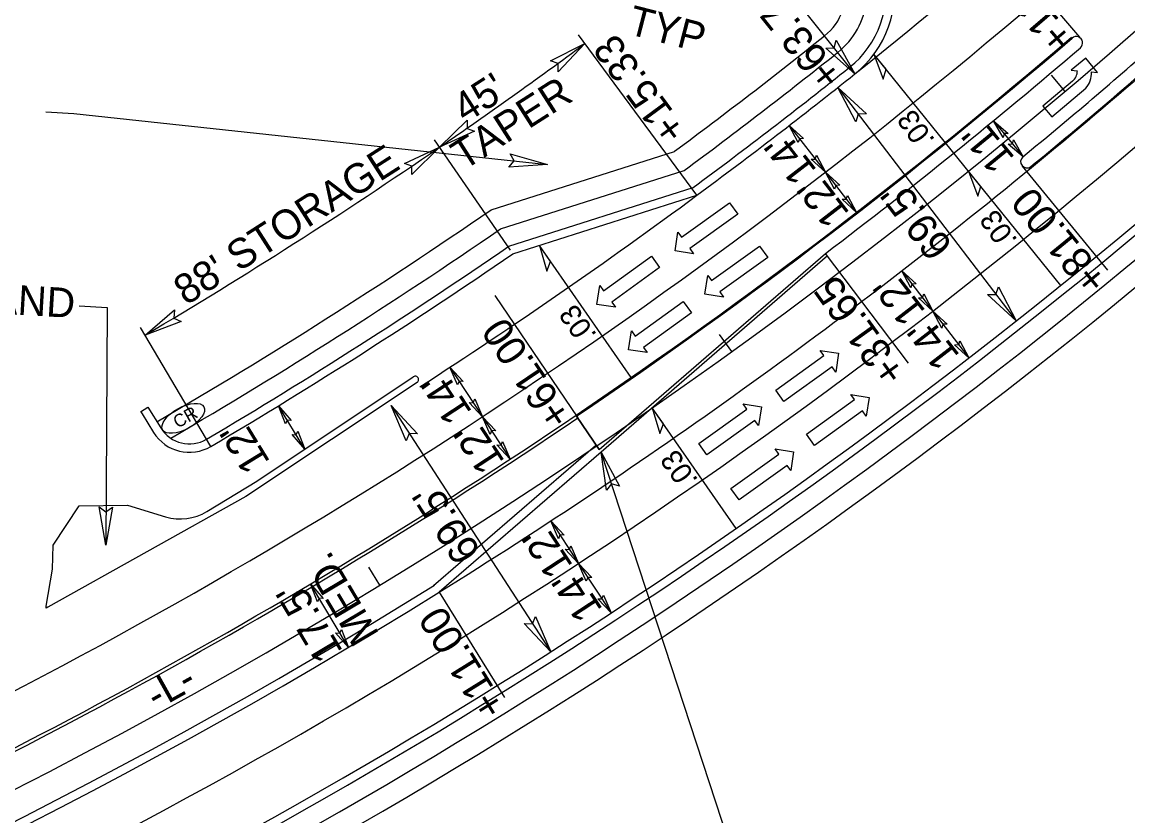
# Model space of a CAD drawing. Extents: x 2010838 to 2015151, y 441905 to 447792.
# Drawn here: x 2013816.3 to 2014077.9, y 445053.6 to 445241.4 of the extents above; entities that cross this region are included whole.
import ezdxf

# ---------------------------------------------------------------- set-up
doc = ezdxf.new("R2010")
doc.units = 0
for name, color, linetype in [('A-Wall-Abov', 7, 'Continuous'), ('A-Wall-Blow', 7, 'Continuous'), ('A-Wall-Comp', 7, 'Continuous'), ('B-Border', 7, 'Continuous'), ('C-Building', 7, 'Continuous'), ('C-CURB STOPS', 7, 'Continuous'), ('C-Grave Plots', 7, 'Continuous'), ('C-Profile', 7, 'Continuous'), ('CLRD', 7, 'Continuous'), ('DEED', 7, 'Continuous'), ('Default_2FT_LIDAR_Contour', 7, 'Continuous'), ('HATCH', 7, 'Continuous'), ('s-Existing Major', 7, 'Continuous'), ('S-Existing Minor', 7, 'Continuous'), ('S-overhead electric', 7, 'Continuous'), ('TEXT-LG', 7, 'Continuous'), ('TEXT-MED', 7, 'Continuous'), ('X4', 7, 'Continuous')]:
    doc.layers.add(name, color=color, linetype=linetype)

msp = doc.modelspace()

# ---------------------------------------------------------------- linework, layer by layer
at = {"layer": 'A-Wall-Abov'}
for p, q in [((2014067.93, 445232.86), (2014064.46, 445230)), ((2014070.73, 445229.46), (2014067.93, 445232.86)), ((2014064.46, 445230), (2014065.94, 445229.87)), ((2014064.77, 445227.38), (2014057.77, 445221.48)), ((2014069.25, 445229.59), (2014070.73, 445229.46)), ((2014059.9, 445218.96), (2014067.97, 445225.76)), ((2014057.77, 445221.48), (2014059.9, 445218.96)), ((2013972.34, 445190.47), (2013983.69, 445198.66)), ((2013983.69, 445198.66), (2013985.62, 445195.98)), ((2013985.62, 445195.98), (2013974.27, 445187.8)), ((2013970.78, 445187.25), (2013971.46, 445191.69)), ((2013971.46, 445191.69), (2013972.34, 445190.47)), ((2013979.42, 445180.22), (2013990.78, 445188.41)), ((2013990.78, 445188.41), (2013992.71, 445185.73)), ((2013953.86, 445177.83), (2013965.21, 445186.01)), ((2013965.21, 445186.01), (2013967.14, 445183.34)), ((2013975.14, 445186.58), (2013970.78, 445187.25)), ((2013974.27, 445187.8), (2013975.14, 445186.58)), ((2013992.71, 445185.73), (2013981.35, 445177.55)), ((2013967.14, 445183.34), (2013955.79, 445175.15)), ((2013977.86, 445177), (2013978.54, 445181.44)), ((2013978.54, 445181.44), (2013979.42, 445180.22)), ((2013952.3, 445174.61), (2013952.98, 445179.04)), ((2013952.98, 445179.04), (2013953.86, 445177.83)), ((2013981.35, 445177.55), (2013982.23, 445176.33)), ((2013955.79, 445175.15), (2013956.67, 445173.93)), ((2013961.37, 445167.1), (2013972.73, 445175.28)), ((2013972.73, 445175.28), (2013974.66, 445172.61)), ((2013982.23, 445176.33), (2013977.86, 445177)), ((2013956.67, 445173.93), (2013952.3, 445174.61)), ((2013974.66, 445172.61), (2013963.3, 445164.42)), ((2013959.81, 445163.87), (2013960.49, 445168.31)), ((2013960.49, 445168.31), (2013961.37, 445167.1)), ((2013963.3, 445164.42), (2013964.18, 445163.2)), ((2013964.18, 445163.2), (2013959.81, 445163.87)), ((2013994.62, 445154.3), (2014005.98, 445162.49)), ((2014005.98, 445162.49), (2014005.1, 445163.7)), ((2014005.1, 445163.7), (2014009.47, 445163.03)), ((2014009.47, 445163.03), (2014008.79, 445158.59)), ((2014007.91, 445159.81), (2013996.55, 445151.62)), ((2014008.79, 445158.59), (2014007.91, 445159.81)), ((2013996.55, 445151.62), (2013994.62, 445154.3)), ((2014001.85, 445143.88), (2014013.2, 445152.07)), ((2014013.2, 445152.07), (2014012.33, 445153.28)), ((2014012.33, 445153.28), (2014016.7, 445152.61)), ((2014016.7, 445152.61), (2014016.01, 445148.17)), ((2013976.38, 445141.66), (2013987.74, 445149.84)), ((2013987.74, 445149.84), (2013986.86, 445151.06)), ((2013986.86, 445151.06), (2013991.23, 445150.39)), ((2013991.23, 445150.39), (2013990.54, 445145.95)), ((2014015.13, 445149.39), (2014003.78, 445141.2)), ((2014016.01, 445148.17), (2014015.13, 445149.39)), ((2013989.67, 445147.17), (2013978.31, 445138.98)), ((2013990.54, 445145.95), (2013989.67, 445147.17)), ((2014003.78, 445141.2), (2014001.85, 445143.88)), ((2013978.31, 445138.98), (2013976.38, 445141.66)), ((2013983.98, 445131.01), (2013995.34, 445139.2)), ((2013995.34, 445139.2), (2013994.46, 445140.41)), ((2013994.46, 445140.41), (2013998.83, 445139.74)), ((2013998.83, 445139.74), (2013998.15, 445135.3)), ((2013997.27, 445136.52), (2013985.91, 445128.33)), ((2013998.15, 445135.3), (2013997.27, 445136.52)), ((2013985.91, 445128.33), (2013983.98, 445131.01))]:
    msp.add_line(p, q, dxfattribs=at)
for centre, radius, start, end in [((2014062.68, 445229.88), 3.27, 310.1188, 359.777), ((2014064.03, 445229.2), 5.25, 318.7949, 4.1066)]:
    msp.add_arc(centre, radius, start, end, dxfattribs=at)
at = {"layer": 'A-Wall-Blow'}
for p, q in [((2014062, 445179.08), (2014017.84, 445233.82)), ((2013960.41, 445157.3), (2013938.7, 445188.57)), ((2013985.22, 445121.57), (2013965.38, 445150.15))]:
    msp.add_line(p, q, dxfattribs=at)
at = {"layer": 'A-Wall-Comp'}
for points in [[(2014017.84, 445233.82), (2014020.05, 445227.9), (2014020.74, 445230.22)], [(2014040.18, 445206.13), (2014042.39, 445200.2), (2014043.08, 445202.53)], [(2013938.7, 445188.57), (2013940.48, 445182.5), (2013941.34, 445184.77)], [(2013965.38, 445150.15), (2013967.16, 445144.08), (2013968.02, 445146.35)]]:
    msp.add_lwpolyline(points, close=True, dxfattribs=at)
at = {"layer": 'B-Border'}
msp.add_arc((2013223.9, 446217.91), 1265.25, 308.60336, 313.26766, dxfattribs=at)
at = {"layer": 'C-Building'}
for p, q in [((2014063.03, 445225), (2014059.8, 445228.82)), ((2014063.03, 445225), (2014059.8, 445228.82)), ((2013984.25, 445163.45), (2013981.32, 445167.51)), ((2013984.25, 445163.45), (2013981.32, 445167.51)), ((2013900.97, 445108.14), (2013898.36, 445112.41)), ((2013900.97, 445108.14), (2013898.36, 445112.41))]:
    msp.add_line(p, q, dxfattribs=at)
at = {"layer": 'C-CURB STOPS'}
for p, q in [((2014054.97, 445207.21), (2014054.97, 445207.21)), ((2014054.97, 445207.21), (2014054.97, 445207.21)), ((2014054.97, 445207.21), (2014054.97, 445207.21)), ((2013952.84, 445140.28), (2014006.36, 445186.65)), ((2013952.84, 445140.28), (2014006.36, 445186.65)), ((2013871.84, 445132.78), (2013908.86, 445157.46)), ((2013909.76, 445156.11), (2013869.23, 445129.16)), ((2013952.84, 445140.28), (2013947.51, 445148.16)), ((2013947.51, 445148.16), (2013952.84, 445140.28)), ((2013860.03, 445125.58), (2013871.84, 445132.78)), ((2013869.23, 445129.16), (2013822.43, 445102.96))]:
    msp.add_line(p, q, dxfattribs=at)
msp.add_lwpolyline([(2013822.43, 445102.96), (2013822, 445102.75), (2013822.03, 445103.17), (2013823.52, 445111.92), (2013823.7, 445117.66), (2013829.81, 445126.95), (2013841.3, 445127.09), (2013850.27, 445124.34)], dxfattribs=at)
for centre, radius, start, end in [((2013223.9, 446217.91), 1291.5, 304.07561, 310.62016), ((2013223.9, 446217.91), 1291.5, 304.07561, 310.62016), ((2014065.7, 445236.47), 1.5, 310.6199, 130.6202), ((2014065.7, 445236.47), 1.5, 310.6199, 130.6202), ((2013223.9, 446217.91), 1294.5, 307.18928, 310.62016), ((2013223.9, 446217.91), 1294.5, 307.18928, 310.62016), ((2013223.9, 446217.91), 1305.5, 309.42938, 311.30893), ((2013223.9, 446217.91), 1305.5, 309.42938, 311.30893), ((2013223.9, 446217.91), 1308.5, 309.42938, 311.30606), ((2013223.9, 446217.91), 1308.5, 309.42938, 311.30606), ((2014054.03, 445208.38), 1.5, 130.1148, 308.7141), ((2014054.03, 445208.38), 1.5, 130.1148, 308.7141)]:
    msp.add_arc(centre, radius, start, end, dxfattribs=at)
for centre, major_axis, ratio, start_param, end_param in [((2013909.31, 445156.79), (-0.677, -0.443), 0.999897, 1.578359, 4.720923), ((2013853.78, 445135.82), (11.99, 0.53), 0.999241, 4.371258, 5.215921)]:
    msp.add_ellipse(centre, major_axis=major_axis, ratio=ratio, start_param=start_param, end_param=end_param, dxfattribs=at)
at = {"layer": 'C-Grave Plots'}
msp.add_line((2014073.17, 445182.69), (2014052.95, 445207.33), dxfattribs=at)
msp.add_arc((2013223.9, 446217.91), 1220.65, 304.48682, 306.47013, dxfattribs=at)
at = {"layer": 'C-Profile'}
msp.add_line((2013951.96, 445141.17), (2013913.64, 445107.99), dxfattribs=at)
msp.add_arc((2013223.9, 446217.91), 1306.75, 277.85834, 301.87193, dxfattribs=at)
at = {"layer": 'CLRD'}
msp.add_arc((2013223.9, 446217.91), 1300, 266.62643, 322.2051, dxfattribs=at)
at = {"layer": 'DEED'}
msp.add_arc((2013223.9, 446217.91), 1292, 293.04012, 304.07561, dxfattribs=at)
at = {"layer": 'Defpoints'}
msp.add_line((2013845.53, 445076.17), (2013845.53, 445076.17), dxfattribs=at)
at = {"layer": 'HATCH'}
msp.add_line((2014006.85, 445186.09), (2013953.27, 445139.66), dxfattribs=at)
for radius, start, end in [(1279.25, 293.04012, 322.2051), (1308.75, 309.42938, 312.84627), (1320.75, 278.35841, 312.84627), (1291.25, 304.07561, 310.62016), (1308.75, 301.87193, 309.42938), (1265.25, 302.86006, 306.47013)]:
    msp.add_arc((2013223.9, 446217.91), radius, start, end, dxfattribs=at)
at = {"layer": 's-Existing Major'}
for points in [[(2013941.3, 445232.2), (2013949.46, 445236.3), (2013943.14, 445229.64), (2013943.11, 445231.61)], [(2014008.92, 445237.14), (2014013.33, 445229.14), (2014006.43, 445235.21), (2014008.4, 445235.31)], [(2014013.51, 445217.81), (2014009.28, 445225.9), (2014016.05, 445219.69), (2014014.08, 445219.63)], [(2013923.35, 445215.6), (2013915.06, 445211.78), (2013921.61, 445218.22), (2013921.57, 445216.25)], [(2013999.94, 445212.9), (2013997.8, 445216.94), (2014001.2, 445213.85), (2014000.22, 445213.81)], [(2014048.36, 445214.08), (2014046.11, 445218.05), (2014049.6, 445215.06), (2014048.61, 445215)], [(2013906.76, 445207.96), (2013915.06, 445211.78), (2013908.5, 445205.34), (2013908.54, 445207.31)], [(2014050.83, 445213.52), (2014053.09, 445209.55), (2014049.6, 445212.54), (2014050.58, 445212.6)], [(2013931.81, 445210.23), (2013940.6, 445207.73), (2013931.43, 445207.1), (2013932.74, 445208.57)], [(2014004.22, 445209.9), (2014006.36, 445205.86), (2014002.96, 445208.95), (2014003.95, 445208.99)], [(2014008.5, 445201.83), (2014006.36, 445205.86), (2014009.76, 445202.77), (2014008.78, 445202.74)], [(2014011.56, 445200.4), (2014013.7, 445196.37), (2014010.3, 445199.46), (2014011.29, 445199.49)], [(2014026.55, 445178.49), (2014024.41, 445182.52), (2014027.81, 445179.43), (2014026.82, 445179.4)], [(2014047.26, 445178.79), (2014051.5, 445170.7), (2014044.73, 445176.92), (2014046.7, 445176.98)], [(2014029.61, 445177.06), (2014031.75, 445173.03), (2014028.35, 445176.12), (2014029.33, 445176.16)], [(2013853.95, 445170.58), (2013845.42, 445167.34), (2013852.39, 445173.32), (2013852.22, 445171.36)], [(2014033.89, 445169), (2014031.75, 445173.03), (2014035.15, 445169.94), (2014034.16, 445169.91)], [(2014038.17, 445165.99), (2014040.31, 445161.95), (2014036.91, 445165.05), (2014037.9, 445165.08)], [(2013919.36, 445155.55), (2013917.54, 445159.74), (2013920.69, 445156.39), (2013919.71, 445156.43)], [(2013923.4, 445152.22), (2013925.22, 445148.03), (2013922.07, 445151.38), (2013923.05, 445151.33)], [(2013878.64, 445146.36), (2013876.96, 445150.6), (2013880, 445147.16), (2013879.02, 445147.23)], [(2013907.2, 445142.32), (2013903.61, 445150.71), (2013909.87, 445143.99), (2013907.9, 445144.08)], [(2013927.04, 445143.84), (2013925.22, 445148.03), (2013928.37, 445144.68), (2013927.38, 445144.73)], [(2013881.53, 445144.61), (2013883.22, 445140.36), (2013880.18, 445143.8), (2013881.16, 445143.73)], [(2013929.98, 445142.18), (2013931.8, 445137.99), (2013928.65, 445141.34), (2013929.63, 445141.3)], [(2013954.6, 445130.62), (2013953.27, 445139.66), (2013957.61, 445131.56), (2013955.73, 445132.15)], [(2013837.71, 445126.63), (2013836.1, 445117.64), (2013834.56, 445126.7), (2013836.15, 445125.54)], [(2013943.21, 445119.17), (2013941.39, 445123.36), (2013944.54, 445120.01), (2013943.56, 445120.05)], [(2013946.15, 445117.51), (2013947.97, 445113.32), (2013944.82, 445116.67), (2013945.8, 445116.63)], [(2013949.79, 445109.13), (2013947.97, 445113.32), (2013951.12, 445109.98), (2013950.13, 445110.02)], [(2013886.19, 445104.2), (2013884.55, 445108.46), (2013887.55, 445104.98), (2013886.57, 445105.07)], [(2013953.83, 445105.8), (2013955.64, 445101.61), (2013952.49, 445104.96), (2013953.48, 445104.92)], [(2013937.8, 445100.78), (2013941.39, 445092.38), (2013935.13, 445099.11), (2013937.1, 445099.01)], [(2013891.87, 445097.69), (2013893.5, 445093.42), (2013890.5, 445096.9), (2013891.48, 445096.82)]]:
    msp.add_lwpolyline(points, close=True, dxfattribs=at)
at = {"layer": 'S-Existing Minor'}
for p, q in [((2014044.68, 445263.22), (2014066.48, 445237.86)), ((2014013.33, 445229.14), (2013997.73, 445248.67)), ((2013975.97, 445200.44), (2013947.93, 445238.37)), ((2014009.28, 445225.9), (2014051.5, 445170.7)), ((2013821.94, 445220.14), (2013828.6, 445219.75)), ((2013828.6, 445219.75), (2013940.6, 445207.73)), ((2013997.8, 445216.94), (2014006.36, 445205.86)), ((2014046.11, 445218.05), (2014053.09, 445209.55)), ((2013913.84, 445213.55), (2013931.79, 445187.42)), ((2014006.36, 445205.86), (2014013.7, 445196.37)), ((2014026.04, 445160.72), (2014006.36, 445186.65)), ((2014024.41, 445182.52), (2014031.75, 445173.03)), ((2013928.18, 445176.74), (2013947.79, 445147.75)), ((2013829.82, 445174.28), (2013836.48, 445173.89)), ((2013836.48, 445173.89), (2013836.1, 445117.64)), ((2014031.75, 445173.03), (2014040.31, 445161.95)), ((2013861, 445141), (2013844.35, 445169.14)), ((2013917.54, 445159.74), (2013925.22, 445148.03)), ((2013883.22, 445140.36), (2013876.96, 445150.6)), ((2013903.61, 445150.71), (2013941.39, 445092.38)), ((2013925.22, 445148.03), (2013931.8, 445137.99)), ((2014003.39, 444986.79), (2013953.27, 445139.66)), ((2013941.39, 445123.36), (2013947.97, 445113.32)), ((2013947.97, 445113.32), (2013955.64, 445101.61)), ((2013893.5, 445093.42), (2013884.55, 445108.46)), ((2013914.95, 445106.48), (2013930.45, 445081.56))]:
    msp.add_line(p, q, dxfattribs=at)
msp.add_arc((2013223.9, 446217.91), 1220.65, 300.60844, 304.48682, dxfattribs=at)
at = {"layer": 'S-overhead electric'}
for p, q in [((2013932.38, 445186.56), (2013975.97, 445200.44)), ((2013844.38, 445149.2), (2013844.7, 445148.67)), ((2013844.7, 445148.67), (2013847.42, 445144.31)), ((2013953.27, 445139.66), (2013914.95, 445106.48))]:
    msp.add_line(p, q, dxfattribs=at)
for centre, radius, start, end in [((2013997.73, 445248.67), 25, 308.6034, 75.6554), ((2013223.9, 446217.91), 1334.75, 295.78264, 312.84627), ((2013223.9, 446217.91), 1265.25, 306.47013, 308.60336), ((2013223.9, 446217.91), 1251.25, 300.60844, 304.48682), ((2013223.9, 446217.91), 1291.25, 293.04012, 304.07561), ((2013855.91, 445149.6), 10, 211.9572, 300.6084), ((2013223.9, 446217.91), 1308.75, 277.85834, 301.87193)]:
    msp.add_arc(centre, radius, start, end, dxfattribs=at)
at = {"layer": 'TEXT-LG'}
for p, q in [((2013927.27, 445197), (2013970.67, 445210.81)), ((2013929.49, 445192.46), (2013972.97, 445206.3))]:
    msp.add_line(p, q, dxfattribs=at)
for centre, radius, start, end in [((2013997.73, 445248.67), 13.5, 308.6034, 75.6554), ((2013997.73, 445248.67), 18.5, 308.6034, 353.5212), ((2013223.9, 446217.91), 1253.75, 306.55699, 308.60336), ((2013223.9, 446217.91), 1341.25, 295.13795, 312.84627), ((2013223.9, 446217.91), 1258.75, 306.51908, 308.59959), ((2013223.9, 446217.91), 1346.25, 294.89421, 312.84627), ((2013223.9, 446217.91), 1239.75, 300.23695, 304.56524), ((2013223.9, 446217.91), 1244.75, 300.27684, 304.53101)]:
    msp.add_arc(centre, radius, start, end, dxfattribs=at)
at = {"layer": 'TEXT-MED'}
for p, q in [((2013931.49, 445188.37), (2013975.05, 445202.24)), ((2013844.37, 445149.21), (2013846.07, 445150.25)), ((2013846.07, 445150.25), (2013849.11, 445145.39))]:
    msp.add_line(p, q, dxfattribs=at)
for centre, radius, start, end in [((2013997.73, 445248.67), 23, 308.6034, 75.6554), ((2013223.9, 446217.91), 1336.75, 295.78264, 312.84627), ((2013223.9, 446217.91), 1263.25, 306.48515, 308.60336), ((2013223.9, 446217.91), 1249.25, 300.60844, 304.50038), ((2013855.91, 445149.6), 8, 211.9572, 300.6084)]:
    msp.add_arc(centre, radius, start, end, dxfattribs=at)
at = {"layer": 'X4'}
msp.add_ellipse((2013854.46, 445147.64), major_axis=(4.89, 2.75), ratio=0.462467, dxfattribs=at)

# ---------------------------------------------------------------- texts
at = {"layer": 'A-Wall-Blow'}
for p in [(2014032.41, 445213.5), (2014051.93, 445189.82), (2013952.43, 445167.39), (2013976.39, 445133.03)]:
    msp.add_text('.03', height=5, rotation=124.777, dxfattribs=at).set_placement(p)
at = {"layer": 'C-Grave Plots'}
for s, rotation, p in [('+63.73', 128.6951, (2014010.82, 445228.8)), ('TYP', 345.5608, (2013959.31, 445238.65)), ('+15.33', 126.4701, (2013973.81, 445215.83)), ('TAPER', 32.6103, (2013920.79, 445206.16)), ("45'", 32.6103, (2013921.17, 445217.3)), ("11'", 129.4082, (2014051.36, 445209.27)), ("88' STORAGE", 32.6103, (2013855.13, 445174.23)), ("14'", 127.7093, (2014004.5, 445206.33)), ("12'", 127.7093, (2014012.26, 445196.2)), ("69.5'", 127.411, (2014036.74, 445188.56)), ('+81.00', 129.3719, (2014073.58, 445180.55)), ('RETAIN EXISTING ISLAND', 356.6264, (2013711.83, 445178.26)), ("12'", 127.7093, (2014030.24, 445172.98)), ("14'", 127.7093, (2014038.33, 445162.51)), ("14'", 123.2452, (2013922.92, 445149.14)), ("12'", 121.4611, (2013875.14, 445137.33)), ("12'", 123.2452, (2013930.66, 445137.43)), ("69.5'", 122.9325, (2013925.04, 445116.13)), ("12'", 123.2452, (2013946.81, 445112.77)), ('MED.', 120.7726, (2013900.93, 445096.59)), ("14'", 123.2452, (2013953.83, 445102.42)), ("17.5'", 120.7726, (2013892.34, 445092.52))]:
    msp.add_text(s, height=7, rotation=rotation, dxfattribs=at).set_placement(p)
at = {"layer": 'Default_2FT_LIDAR_Contour'}
msp.add_text('-L-', height=7, rotation=29.1834, dxfattribs=at).set_placement((2013848.08, 445078.52))
at = {"layer": 'S-Existing Minor'}
for s, rotation, p in [('+11.00', 130.6867, (2014065.49, 445237.72)), ('+31.65', 125.8133, (2014025.77, 445158.59)), ('+61.00', 124.0756, (2013946.67, 445148.14)), ('+11.00', 121.8719, (2013931, 445079.24))]:
    msp.add_text(s, height=7, rotation=rotation, dxfattribs=at).set_placement(p)
at = {"layer": 'X4'}
msp.add_text('CR', height=3, rotation=29.349, dxfattribs=at).set_placement((2013853.13, 445145.2))

doc.saveas('drawing.dxf')
